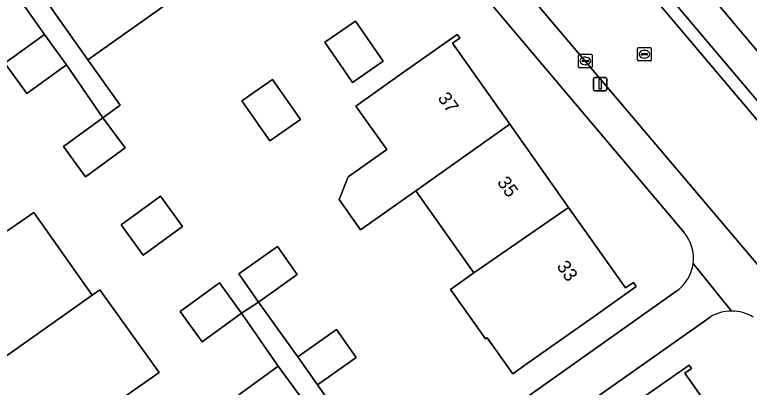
# Model space of a CAD drawing. Extents: x 159352 to 160617, y 385888 to 387323.
# Drawn here: x 160312.3 to 160366.8, y 386744.8 to 386772.4 of the extents above; entities that cross this region are included whole.
import ezdxf

# ---------------------------------------------------------------- set-up
doc = ezdxf.new("R2010")
doc.units = 0
for name, color, linetype in [('IMGEO_Erf', 7, 'Continuous'), ('IMGEO_Groenvoorziening', 7, 'Continuous'), ('IMGEO_Kolk', 7, 'Continuous'), ('IMGEO_Lichtmast', 7, 'Continuous'), ('IMGEO_Pand', 7, 'Continuous'), ('IMGEO_Pand_nummerreeks', 7, 'Continuous'), ('IMGEO_Rijbaan_lokaal_open', 7, 'Continuous'), ('IMGEO_Rioolput', 7, 'Continuous'), ('IMGEO_Voetpad_open', 7, 'Continuous')]:
    doc.layers.add(name, color=color, linetype=linetype)

msp = doc.modelspace()

# ---------------------------------------------------------------- linework, layer by layer
at = {"layer": 'IMGEO_Erf'}
for points in [[(160328.47, 386791.728), (160310.626, 386779.138), (160312.521, 386776.453), (160312.753, 386776.617), (160313.16, 386776.042), (160319.191, 386780.307), (160325.331, 386784.649), (160331.392, 386788.935), (160330.995, 386789.497), (160331.2, 386789.642), (160336.791, 386781.736), (160336.628, 386781.621), (160336.233, 386782.18), (160332.151, 386779.294), (160330.124, 386777.861), (160323.984, 386773.518), (160317.726, 386769.093), (160320.117, 386765.713), (160318.849, 386764.79), (160316.133, 386768.711), (160313.207, 386766.58), (160311.57, 386768.827), (160314.496, 386770.958), (160309.356, 386778.242)], [(160361.977, 386756.267), (160332.463, 386791.211)], [(160311.774, 386756.431), (160313.712, 386757.759), (160318.046, 386751.618), (160318.627, 386752.028), (160323.026, 386745.894), (160320.481, 386744.097)], [(160348.785, 386742.966), (160361.432, 386751.935)], [(160328.929, 386744.233), (160331.855, 386746.364), (160329.138, 386750.284), (160330.396, 386751.114), (160333.305, 386747.052), (160336.173, 386749.082), (160337.647, 386746.998), (160334.779, 386744.968), (160338.75, 386739.315)], [(160363.911, 386750), (160350.494, 386740.541), (160345.018, 386736.68), (160346.65, 386734.388), (160343.683, 386732.275), (160347.667, 386726.646), (160350.634, 386728.759), (160352.266, 386726.467), (160349.299, 386724.354), (160349.808, 386723.466), (160352.699, 386725.508), (160354.826, 386722.496), (160356.367, 386720.314), (160353.476, 386718.272), (160356.341, 386714.3), (160359.308, 386716.413), (160360.94, 386714.121), (160357.973, 386712.008), (160360.679, 386708.126), (160363.646, 386710.239), (160365.278, 386707.947), (160362.311, 386705.834), (160365.022, 386702.043), (160368.719, 386704.637)], [(160367.801, 386722.423), (160363.464, 386728.596), (160359.127, 386734.769), (160357.726, 386736.763), (160354.851, 386740.854), (160354.304, 386740.47), (160354.154, 386740.682), (160362.346, 386746.433), (160362.522, 386746.183), (160362.031, 386745.839), (160366.297, 386739.809), (160370.654, 386733.651)]]:
    msp.add_lwpolyline(points, dxfattribs=at)
for points in [[(160335.306, 386770.383), (160337.581, 386771.963), (160339.646, 386768.99), (160337.372, 386767.41)], [(160337.05, 386760.41), (160339.906, 386762.43), (160337.626, 386765.655), (160341.063, 386768.086), (160345.145, 386770.973), (160345.337, 386770.702), (160344.788, 386770.314), (160349.042, 386764.3), (160353.401, 386758.136), (160357.631, 386752.155), (160358.214, 386752.567), (160358.429, 386752.263), (160355.229, 386750), (160350.34, 386746.542), (160349.269, 386745.784), (160347.375, 386748.462), (160347.244, 386748.37), (160346.091, 386750), (160344.64, 386752.052), (160346.375, 386753.279), (160342.067, 386759.373), (160337.968, 386756.476), (160336.383, 386758.718)], [(160329.166, 386766.04), (160331.441, 386767.62), (160333.506, 386764.647), (160331.232, 386763.067)], [(160318.849, 386764.79), (160320.486, 386762.543), (160317.56, 386760.412), (160315.923, 386762.659)], [(160324.752, 386756.713), (160321.826, 386754.582), (160320.189, 386756.829), (160323.115, 386758.96)], [(160330.396, 386751.114), (160328.922, 386753.198), (160331.79, 386755.228), (160333.264, 386753.144)], [(160329.138, 386750.284), (160326.212, 386748.153), (160324.575, 386750.4), (160327.501, 386752.531)]]:
    msp.add_lwpolyline(points, close=True, dxfattribs=at)
for centre, radius, start, end in [((160359.714, 386754.352), 2.965, 352.8078, 40.2317), ((160359.71, 386754.353), 2.968, 305.4572, 352.8049), ((160365.505, 386747.36), 3.084, 89.9843, 121.1269), ((160365.507, 386747.36), 3.084, 58.8731, 90.0157)]:
    msp.add_arc(centre, radius, start, end, dxfattribs=at)
at = {"layer": 'IMGEO_Groenvoorziening'}
for points in [[(160338.494, 386804.123), (160395.928, 386735.876), (160397.512, 386736.977), (160371.787, 386776.358), (160349.787, 386809.388)], [(160397.512, 386736.977), (160395.928, 386735.876), (160338.494, 386804.123), (160349.787, 386809.388), (160371.787, 386776.358)]]:
    msp.add_lwpolyline(points, close=True, dxfattribs=at)
msp.add_lwpolyline([(160334.065, 386805.458), (160337.988, 386800.85), (160381.003, 386750), (160410.002, 386715.694), (160410.421, 386715.197), (160413.788, 386718.321), (160411.063, 386722.127), (160399.383, 386738.444), (160382.765, 386764.339), (160364.567, 386793.394)], dxfattribs=at)
at = {"layer": 'IMGEO_Kolk'}
for p, q in [((160354.144, 386768.574), (160354.144, 386769.426)), ((160354.219, 386769.5), (160355.071, 386769.5)), ((160354.446, 386769.043), (160354.844, 386769.043)), ((160354.632, 386769.28), (160354.657, 386769.28)), ((160355.145, 386769.426), (160355.145, 386768.574)), ((160355.071, 386768.5), (160354.219, 386768.5)), ((160354.403, 386768.994), (160354.403, 386769.006)), ((160354.841, 386768.957), (160354.443, 386768.957)), ((160354.655, 386768.72), (160354.63, 386768.72)), ((160354.887, 386769.006), (160354.887, 386768.994))]:
    msp.add_line(p, q, dxfattribs=at)
for points in [[(160354.144, 386768.574), (160354.144, 386769.426)], [(160354.219, 386769.5), (160355.071, 386769.5)], [(160355.145, 386769.426), (160355.145, 386768.574)], [(160355.071, 386768.5), (160354.219, 386768.5)]]:
    msp.add_lwpolyline(points, dxfattribs=at)
for centre, radius, start, end in [((160354.221, 386769.424), 0.0765, 91.552, 178.448), ((160354.221, 386769.424), 0.0765, 91.552, 178.448), ((160354.443, 386769.003), 0.0403, 85.8775, 175.7526), ((160354.848, 386769.005), 0.0386, 1.7309, 96.639), ((160355.069, 386769.424), 0.0765, 1.552, 88.448), ((160355.069, 386769.424), 0.0765, 1.552, 88.448), ((160354.221, 386768.576), 0.0765, 181.552, 268.448), ((160354.221, 386768.576), 0.0765, 181.552, 268.448), ((160354.44, 386768.993), 0.0366, 178.938, 274.7102), ((160354.844, 386769), 0.043, 264.8664, 352.4533), ((160355.069, 386768.576), 0.0765, 271.552, 358.448), ((160355.069, 386768.576), 0.0765, 271.552, 358.448)]:
    msp.add_arc(centre, radius, start, end, dxfattribs=at)
for centre, major_axis, ratio, start_param, end_param in [((160354.631, 386769), (-0.387, 0.002), 0.722429, 4.712389, 7.853982), ((160354.656, 386769), (-0.39, 0.002), 0.717154, 1.570796, 4.712389)]:
    msp.add_ellipse(centre, major_axis=major_axis, ratio=ratio, start_param=start_param, end_param=end_param, dxfattribs=at)
at = {"layer": 'IMGEO_Lichtmast'}
for p, q in [((160355.247, 386766.88), (160355.247, 386767.68)), ((160355.247, 386767.68), (160355.247, 386766.88)), ((160355.347, 386767.78), (160356.137, 386767.78)), ((160356.137, 386767.78), (160355.347, 386767.78)), ((160356.237, 386767.68), (160356.237, 386766.88)), ((160356.237, 386766.88), (160356.237, 386767.68)), ((160356.137, 386766.78), (160355.347, 386766.78)), ((160355.347, 386766.78), (160356.137, 386766.78))]:
    msp.add_line(p, q, dxfattribs=at)
msp.add_lwpolyline([(160355.667, 386767.655), (160355.817, 386767.655), (160355.817, 386766.905), (160355.667, 386766.905), (160355.667, 386767.655)], dxfattribs=at)
for centre, start, end in [((160355.347, 386767.68), 90, 180), ((160355.347, 386767.68), 90, 180), ((160356.137, 386767.68), 0, 90), ((160356.137, 386767.68), 360, 90), ((160355.347, 386766.88), 180, 270), ((160355.347, 386766.88), 180, 270), ((160356.137, 386766.88), 270, 0), ((160356.137, 386766.88), 270, 0)]:
    msp.add_arc(centre, 0.1, start, end, dxfattribs=at)
at = {"layer": 'IMGEO_Pand'}
for points in [[(160319.191, 386780.307), (160313.16, 386776.042), (160312.753, 386776.617), (160312.521, 386776.453), (160315.408, 386772.37), (160317.726, 386769.093), (160323.984, 386773.518)], [(160339.646, 386768.99), (160337.581, 386771.963), (160335.306, 386770.383), (160337.372, 386767.41)], [(160316.133, 386768.711), (160314.496, 386770.958), (160311.57, 386768.827), (160313.207, 386766.58)], [(160349.042, 386764.3), (160344.788, 386770.314), (160345.337, 386770.702), (160345.145, 386770.973), (160341.063, 386768.086), (160337.626, 386765.655), (160339.906, 386762.43), (160337.05, 386760.41), (160336.383, 386758.718), (160337.968, 386756.476), (160342.067, 386759.373)], [(160333.506, 386764.647), (160331.441, 386767.62), (160329.166, 386766.04), (160331.232, 386763.067)], [(160320.486, 386762.543), (160318.849, 386764.79), (160315.923, 386762.659), (160317.56, 386760.412)], [(160342.067, 386759.373), (160346.375, 386753.279), (160353.401, 386758.136), (160349.042, 386764.3)], [(160324.752, 386756.713), (160323.115, 386758.96), (160320.189, 386756.829), (160321.826, 386754.582)], [(160346.375, 386753.279), (160344.64, 386752.052), (160346.091, 386750), (160347.244, 386748.37), (160347.375, 386748.462), (160349.269, 386745.784), (160350.34, 386746.542), (160355.229, 386750), (160358.429, 386752.263), (160358.214, 386752.567), (160357.631, 386752.155), (160353.401, 386758.136)], [(160313.712, 386757.759), (160311.774, 386756.431), (160304.512, 386751.304), (160305.432, 386750), (160308.865, 386745.137), (160315.754, 386750), (160318.046, 386751.618)], [(160331.79, 386755.228), (160328.922, 386753.198), (160330.396, 386751.114), (160333.264, 386753.144)], [(160329.138, 386750.284), (160327.501, 386752.531), (160324.575, 386750.4), (160326.212, 386748.153)], [(160323.026, 386745.894), (160318.627, 386752.028), (160318.046, 386751.618), (160315.754, 386750), (160308.865, 386745.137), (160313.219, 386738.969), (160320.481, 386744.097)], [(160336.173, 386749.082), (160333.305, 386747.052), (160334.779, 386744.968), (160337.647, 386746.998)], [(160333.492, 386744.117), (160331.855, 386746.364), (160328.929, 386744.233), (160330.566, 386741.986)], [(160366.297, 386739.809), (160362.031, 386745.839), (160362.522, 386746.183), (160362.346, 386746.433), (160354.154, 386740.682), (160354.304, 386740.47), (160354.851, 386740.854), (160357.726, 386736.763), (160359.127, 386734.769)]]:
    msp.add_lwpolyline(points, close=True, dxfattribs=at)
at = {"layer": 'IMGEO_Rijbaan_lokaal_open'}
msp.add_lwpolyline([(160398.018, 386717.802), (160403.288, 386722.217), (160402.11, 386723.59), (160379.767, 386750), (160367.479, 386764.524), (160354.31, 386780.124), (160348.998, 386775.679), (160350.963, 386773.349), (160370.735, 386750), (160392.51, 386724.285)], close=True, dxfattribs=at)
at = {"layer": 'IMGEO_Rioolput'}
for p, q in [((160358.534, 386769.073), (160358.534, 386769.925)), ((160358.609, 386769.999), (160359.461, 386769.999)), ((160359.022, 386769.779), (160359.047, 386769.779)), ((160359.535, 386769.925), (160359.535, 386769.073)), ((160358.793, 386769.493), (160358.793, 386769.505)), ((160359.231, 386769.456), (160358.833, 386769.456)), ((160358.836, 386769.542), (160359.234, 386769.542)), ((160359.045, 386769.219), (160359.02, 386769.219)), ((160359.277, 386769.505), (160359.277, 386769.493)), ((160359.461, 386768.999), (160358.609, 386768.999))]:
    msp.add_line(p, q, dxfattribs=at)
for points in [[(160358.534, 386769.073), (160358.534, 386769.925)], [(160358.609, 386769.999), (160359.461, 386769.999)], [(160359.535, 386769.925), (160359.535, 386769.073)], [(160359.461, 386768.999), (160358.609, 386768.999)]]:
    msp.add_lwpolyline(points, dxfattribs=at)
for centre, radius, start, end in [((160358.611, 386769.923), 0.0765, 91.552, 178.448), ((160358.611, 386769.923), 0.0765, 91.552, 178.448), ((160359.459, 386769.923), 0.0765, 1.552, 88.448), ((160359.459, 386769.923), 0.0765, 1.552, 88.448), ((160358.611, 386769.075), 0.0765, 181.552, 268.448), ((160358.611, 386769.075), 0.0765, 181.552, 268.448), ((160358.833, 386769.502), 0.0403, 85.8775, 175.7526), ((160358.83, 386769.492), 0.0366, 178.938, 274.7102), ((160359.234, 386769.499), 0.043, 264.8664, 352.4533), ((160359.238, 386769.504), 0.0386, 1.7309, 96.639), ((160359.459, 386769.075), 0.0765, 271.552, 358.448), ((160359.459, 386769.075), 0.0765, 271.552, 358.448)]:
    msp.add_arc(centre, radius, start, end, dxfattribs=at)
for centre, major_axis, ratio, start_param, end_param in [((160359.021, 386769.499), (-0.387, 0.002), 0.722429, 4.712389, 7.853982), ((160359.046, 386769.499), (-0.39, 0.002), 0.717154, 1.570796, 4.712389)]:
    msp.add_ellipse(centre, major_axis=major_axis, ratio=ratio, start_param=start_param, end_param=end_param, dxfattribs=at)
at = {"layer": 'IMGEO_Voetpad_open'}
for points in [[(160333.192, 386805.133), (160338.781, 386798.531), (160352.46, 386782.316), (160354.31, 386780.124), (160367.479, 386764.524), (160379.767, 386750), (160402.11, 386723.59), (160403.288, 386722.217), (160405.156, 386719.94), (160411.841, 386711.793), (160418.739, 386703.389), (160420.553, 386700.768), (160421.392, 386701.315)], [(160419.076, 386704.501), (160412.588, 386712.632), (160410.421, 386715.197), (160410.002, 386715.694), (160381.003, 386750), (160337.988, 386800.85), (160334.065, 386805.458)], [(160325.74, 386799.239), (160327.941, 386796.526), (160327.955, 386796.525), (160332.464, 386791.247), (160332.463, 386791.211), (160361.977, 386756.267)], [(160450.591, 386640.563), (160444.003, 386651.052), (160442.48, 386653.478), (160440.016, 386657.4), (160439.594, 386657.135), (160435.875, 386663.055), (160436.298, 386663.32), (160434.527, 386666.14), (160422.504, 386685.407), (160416.169, 386695.392), (160414.216, 386698.04), (160412.636, 386700.148), (160410.25, 386703.402), (160399.866, 386715.626), (160398.018, 386717.802), (160392.51, 386724.285), (160370.735, 386750), (160350.963, 386773.349)], [(160365.506, 386750.444), (160362.655, 386753.981)], [(160362.655, 386753.981), (160365.506, 386750.444)], [(160361.432, 386751.935), (160348.785, 386742.966), (160343.319, 386739.09), (160340.358, 386737.017), (160339.092, 386736.08), (160336.135, 386734.014), (160330.831, 386730.283), (160327.155, 386727.687), (160320.99, 386723.321)], [(160323.004, 386721.089), (160323.266, 386721.151), (160328.166, 386724.614), (160337.824, 386731.624), (160340.725, 386733.654), (160342.051, 386734.567), (160345.018, 386736.68), (160350.494, 386740.541), (160363.911, 386750)]]:
    msp.add_lwpolyline(points, dxfattribs=at)
for points in [[(160312.521, 386776.453), (160310.626, 386779.138), (160309.356, 386778.242), (160314.496, 386770.958), (160316.133, 386768.711), (160318.849, 386764.79), (160320.117, 386765.713), (160317.726, 386769.093), (160315.408, 386772.37)], [(160334.779, 386744.968), (160333.305, 386747.052), (160330.396, 386751.114), (160329.138, 386750.284), (160331.855, 386746.364), (160333.492, 386744.117), (160337.481, 386738.385), (160339.092, 386736.08), (160340.358, 386737.017), (160338.75, 386739.315)]]:
    msp.add_lwpolyline(points, close=True, dxfattribs=at)
for centre, radius, start, end in [((160359.714, 386754.352), 2.965, 352.8078, 40.2317), ((160359.71, 386754.353), 2.968, 305.4572, 352.8049), ((160365.505, 386747.36), 3.084, 89.9843, 121.1269), ((160365.507, 386747.36), 3.084, 58.8731, 90.0157)]:
    msp.add_arc(centre, radius, start, end, dxfattribs=at)

# ---------------------------------------------------------------- texts
at = {"layer": 'IMGEO_Pand_nummerreeks'}
for s, p in [('37', (160343.649, 386766.243)), ('35', (160348.066, 386759.998)), ('33', (160352.482, 386753.754))]:
    msp.add_text(s, height=1, rotation=305.27, dxfattribs=at).set_placement(p)

doc.saveas('drawing.dxf')
